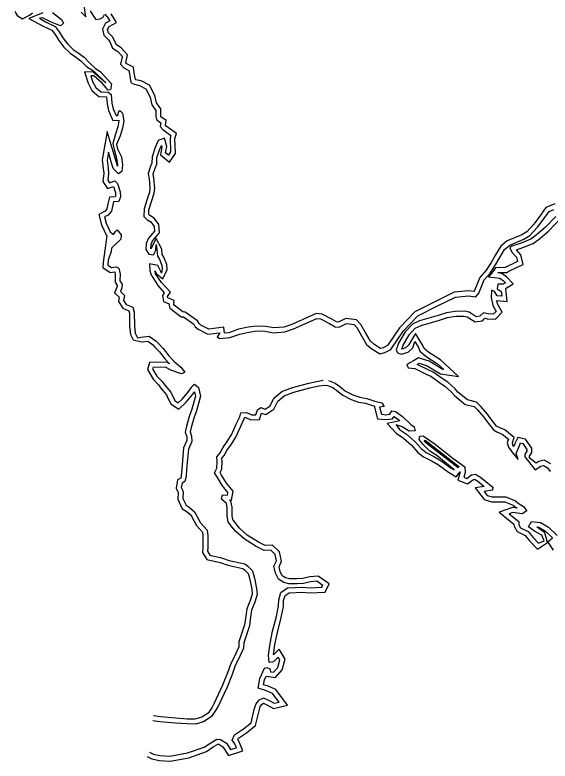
# Model space of a CAD drawing. Extents: x 2160437 to 2172832, y 205694 to 212444.
# Drawn here: x 2163947.7 to 2164275.7, y 208994.6 to 209452.1 of the extents above; entities that cross this region are included whole.
import ezdxf

# ---------------------------------------------------------------- set-up
doc = ezdxf.new("R2010")
doc.units = 0
doc.layers.add('RD_EX_H2O', color=7, linetype='Continuous')
doc.layers.add('RD_EX_VEG_ShrubLine', color=7, linetype='Continuous')

msp = doc.modelspace()

# ---------------------------------------------------------------- linework, layer by layer
at = {"layer": 'RD_EX_H2O'}
for points in [[(2163988.28, 209453.91), (2163991.09, 209450.92), (2163990.09, 209457.96)], [(2163970.69, 209453.53), (2163976.22, 209449.32), (2163977.56, 209447.14), (2163975.67, 209445.46), (2163969.44, 209447.91), (2163964.65, 209450.41), (2163962.81, 209450.18), (2163966.41, 209447.97), (2163972.35, 209445.14), (2163974.79, 209441.87), (2163977.05, 209438.13), (2163979.88, 209434.47), (2163983.48, 209431.03), (2163986.53, 209428.86), (2163990.17, 209426.27), (2163993.62, 209422.58), (2163997.2, 209419.24), (2163999.94, 209417.39), (2164002.88, 209414.34), (2164006.86, 209409.89), (2164006.35, 209406.25), (2164004.89, 209406.09), (2164001.14, 209410.32), (2163996.1, 209414.88), (2163994.28, 209414.7), (2163995.33, 209411.35), (2163997.23, 209407.68), (2164000.29, 209405.06), (2164004.93, 209404.76), (2164006.71, 209403.36), (2164007.21, 209397.98), (2164007.91, 209394.49), (2164009.68, 209390.46), (2164010.81, 209390.5), (2164011.24, 209392.55), (2164012.12, 209393.45), (2164013.59, 209391.96), (2164014.53, 209387.16), (2164013.75, 209382.77), (2164012.23, 209378.02), (2164009.91, 209372.75), (2164010.54, 209369.93), (2164012.98, 209365.18), (2164013.71, 209360.23), (2164013.24, 209356.09), (2164011.27, 209354.75), (2164007.86, 209357.95), (2164006.37, 209363.48), (2164005.01, 209367.89), (2164004.17, 209363.11), (2164004.8, 209358.21), (2164005.16, 209355.05), (2164004.65, 209350.81), (2164005.67, 209349.21), (2164008.86, 209350.31), (2164010.65, 209348.73), (2164012.27, 209343.63), (2164012.42, 209340.53), (2164011.35, 209337.74), (2164008.11, 209337.53), (2164007.67, 209335.72), (2164006.88, 209331.88), (2164004.92, 209329.36), (2164002.67, 209328.23), (2164003.58, 209324.35), (2164006.06, 209319.14), (2164008.13, 209317.52), (2164009.37, 209319.25), (2164010.46, 209320.32), (2164012.9, 209317.26), (2164012.55, 209314.59), (2164008.09, 209310.37), (2164006.98, 209309.1), (2164006.72, 209307.11), (2164004.91, 209301.77), (2164004.67, 209298.76), (2164006.84, 209297.28), (2164009.71, 209297.62), (2164011.44, 209296.91), (2164012.19, 209293.16), (2164012.09, 209289.15), (2164013.52, 209286.99), (2164013.34, 209284.76), (2164012.34, 209282.53), (2164014.95, 209280.11), (2164014.37, 209277.07), (2164015.9, 209274.65), (2164020.04, 209272.89), (2164020.9, 209269.78), (2164020.98, 209261.49), (2164021.51, 209257.03), (2164022.9, 209254.22), (2164024.88, 209254.56), (2164030.1, 209255.11), (2164034.03, 209252.28), (2164035.66, 209250.56), (2164038.64, 209247.5), (2164042.03, 209243.05), (2164045.06, 209239.83), (2164049.32, 209236.2), (2164051.92, 209233.02), (2164049.86, 209231.97), (2164043.31, 209234.29), (2164040.02, 209236.12), (2164032.42, 209236.03), (2164032.14, 209235.07), (2164034.77, 209230.6), (2164038, 209227.3), (2164039.61, 209225.05), (2164043.23, 209220.8), (2164044.23, 209218.55), (2164045.84, 209215.55), (2164047.87, 209214.2), (2164050.48, 209216.69), (2164054.4, 209221.36), (2164056.24, 209224.14), (2164057.81, 209225.66), (2164060.18, 209223.76), (2164061.42, 209218.29), (2164058.94, 209209.41), (2164057.31, 209204.95), (2164055.79, 209199.21), (2164055.2, 209196.47), (2164056.01, 209193.92), (2164056.19, 209190.63), (2164054.09, 209185.9), (2164052.96, 209173.5), (2164052.61, 209169.07), (2164051.96, 209165.95), (2164050.14, 209165.02), (2164049.64, 209162.42), (2164050.93, 209159.8), (2164050.6, 209155.7), (2164052.63, 209151.43), (2164054.48, 209150.27), (2164057.83, 209147.43), (2164060.18, 209143.02), (2164061.44, 209140.72), (2164065.6, 209136.2), (2164065.95, 209132.83), (2164065.97, 209125.48), (2164065.74, 209123.21), (2164067.19, 209120.94), (2164074.35, 209119.31), (2164079.04, 209117.66), (2164088.63, 209115.49), (2164090.51, 209114.2), (2164093.3, 209111.16), (2164094.66, 209106.74), (2164095.82, 209100.4), (2164096.26, 209096.7), (2164094.83, 209092), (2164092.75, 209087.08), (2164092.16, 209082.99), (2164091.43, 209077.53), (2164088.04, 209067.1), (2164087.92, 209063.86), (2164085.83, 209059.24), (2164082.56, 209052.66), (2164080.78, 209047.67), (2164077.76, 209039.96), (2164072.57, 209028.72), (2164071.09, 209026.14), (2164068.26, 209021.88), (2164063.64, 209018.84), (2164058.51, 209017.17), (2164053.12, 209017.39), (2164046.06, 209017.9), (2164036.61, 209018.63), (2164032.29, 209019.3)], [(2163993.81, 209454.62), (2163995.45, 209451.97), (2163997.26, 209449.42), (2163999.97, 209449.71), (2164001.71, 209450.67), (2164002.62, 209452.31)], [(2164002.73, 209452.56), (2164004.33, 209450.89), (2164005.81, 209448.55), (2164003.14, 209447.16), (2164001.39, 209443.5), (2164002.27, 209439.69), (2164005.14, 209436.97), (2164005.86, 209435.63), (2164007.6, 209431.85), (2164010.78, 209429.71), (2164013.48, 209426.77), (2164013.39, 209426.15), (2164012.39, 209422.04), (2164014.45, 209419.8), (2164017.62, 209418.15), (2164017.9, 209416.1), (2164018.83, 209410.77), (2164020.14, 209409.82), (2164024.01, 209408.94), (2164027.9, 209406.78), (2164030.58, 209401.75), (2164031.62, 209396.96), (2164034.08, 209393.59), (2164034.13, 209389.55), (2164034.4, 209387.99), (2164037.16, 209385.98), (2164036.79, 209383.8), (2164038.3, 209381.81), (2164043.21, 209378.3), (2164042.79, 209376.81), (2164043.1, 209368.09), (2164041.83, 209366.2), (2164040.1, 209367.57), (2164040.76, 209371.47), (2164039.46, 209376.49), (2164035.62, 209375.14), (2164033.66, 209370.86), (2164031.79, 209365.22), (2164031.67, 209361.31), (2164030.78, 209359.31), (2164029.48, 209354.91), (2164029.97, 209351.57), (2164030.51, 209346.05), (2164030.15, 209343.51), (2164028.66, 209338.54), (2164026.91, 209333.14), (2164026.69, 209328.62), (2164028.54, 209326.72), (2164030.98, 209325.21), (2164032.99, 209322.45), (2164033.22, 209319.59), (2164029.51, 209315.19), (2164028.21, 209311.99), (2164027.86, 209308.25), (2164029.75, 209305.36), (2164032.73, 209305.05), (2164034.05, 209307.88), (2164034.29, 209311.38), (2164034.8, 209308.21), (2164035.15, 209304.28), (2164036.31, 209302.32), (2164037.83, 209298.46), (2164037.95, 209296.19), (2164037.49, 209293.81), (2164037.13, 209294.75), (2164035.28, 209298.52), (2164030.28, 209299.43), (2164030.44, 209295.22), (2164031.19, 209292.72), (2164035.23, 209286.31), (2164039.27, 209281.8), (2164038.15, 209280.08), (2164038.7, 209276.48), (2164042.25, 209275.02), (2164042.17, 209274.03), (2164042.58, 209272.41), (2164049.54, 209267.02), (2164051.01, 209266.97), (2164057.31, 209262.54), (2164058.29, 209260.96), (2164060.08, 209259.45), (2164066.05, 209256.3), (2164073.07, 209257.25), (2164073.11, 209256.81), (2164071.78, 209254.76), (2164073.03, 209253.79), (2164079.41, 209254.24), (2164085.61, 209256.45), (2164091.15, 209257.7), (2164095.7, 209258.37), (2164101.18, 209258.14), (2164106.2, 209257.29), (2164113.24, 209257.74), (2164118.5, 209259.59), (2164132.84, 209266.04), (2164135.08, 209265.7), (2164140.48, 209262.99), (2164143.95, 209260.96), (2164146.48, 209260.73)], [(2164146.48, 209260.73), (2164150.98, 209262.87), (2164155.69, 209262.26), (2164157.29, 209260.47), (2164160.13, 209255.42), (2164163.23, 209250.14), (2164165.89, 209247.76), (2164171.44, 209244.32), (2164174.41, 209245.21), (2164178.21, 209247), (2164185.87, 209258.4), (2164194.76, 209267.69), (2164206.82, 209273.76), (2164217.79, 209279.13), (2164225.78, 209279.95), (2164230.32, 209279.24), (2164232.13, 209281.55), (2164235.31, 209289.61), (2164239.07, 209293.75), (2164242.23, 209298.82), (2164244.85, 209303.47), (2164247.87, 209308.36), (2164251.06, 209310.95), (2164259.76, 209314.57), (2164263.34, 209316.82), (2164268.11, 209322), (2164271.24, 209326.19), (2164275.14, 209331.58), (2164277.96, 209332.79)], [(2164279.22, 209328.63), (2164272.84, 209321.99), (2164267.32, 209317.14), (2164263.85, 209314.61), (2164258, 209312.24), (2164251.71, 209310.13), (2164251.02, 209309.24), (2164252.36, 209306.72), (2164255.12, 209303.63), (2164255.73, 209300.84), (2164254.21, 209300.13), (2164249.05, 209297.7), (2164248.31, 209297.25), (2164242.38, 209297.13), (2164240.23, 209294.19), (2164238.04, 209291.57), (2164245.04, 209290.73), (2164247.27, 209289.01), (2164248.38, 209287.86), (2164246.85, 209286.98), (2164243.76, 209287.04), (2164243.39, 209284.21), (2164245.77, 209282.54), (2164246.12, 209279.69), (2164243.36, 209279.96), (2164241.63, 209282.53), (2164239.77, 209283.36), (2164239.54, 209278.79), (2164240.68, 209273.96), (2164242.61, 209270.34), (2164240.96, 209268.67), (2164237.7, 209268.75), (2164234.85, 209269.48), (2164232.78, 209267.41), (2164230.44, 209267.01), (2164226.17, 209269.81), (2164223.23, 209270.47), (2164217.67, 209270.37), (2164212.23, 209269.49), (2164207.16, 209267.8), (2164195.63, 209264.54), (2164191.33, 209262.56), (2164186.86, 209257.78), (2164182.92, 209250.84), (2164181.41, 209246.77), (2164182.24, 209245.02), (2164184.71, 209244.1), (2164188.66, 209245.28), (2164191.65, 209247.96), (2164192.83, 209251.81), (2164195.1, 209248.16), (2164195.99, 209245.85), (2164199.76, 209242.73), (2164206.82, 209238.26), (2164210.58, 209234.72), (2164209.57, 209234.87), (2164201.6, 209239.74), (2164197, 209241.26), (2164195.02, 209241.78), (2164192.08, 209240.03), (2164189.73, 209238.8), (2164187.96, 209237.67), (2164188.83, 209235.72), (2164192.83, 209235.26), (2164200.22, 209231.66), (2164202.65, 209230.52), (2164207.99, 209226.76), (2164211.2, 209224.54), (2164215.37, 209220.71), (2164217.1, 209218.67), (2164223.69, 209213.28), (2164229.14, 209211.92), (2164231.19, 209209.93), (2164235.12, 209205.42), (2164236.48, 209203.49), (2164241, 209197.63), (2164243.17, 209196.43), (2164246.39, 209195.05), (2164250.23, 209191.96), (2164249.48, 209190.01), (2164250.18, 209187), (2164252.87, 209183.34), (2164256.12, 209179.61), (2164254.88, 209183.29), (2164257.13, 209188.46), (2164257.71, 209189.64), (2164258.98, 209189.38), (2164261.52, 209185.66), (2164261.49, 209184.66), (2164260.28, 209182.62), (2164260.32, 209181.1), (2164266.59, 209173.09), (2164270.06, 209175.5), (2164271.68, 209175.91), (2164274.17, 209174.5), (2164275.87, 209172.12)], [(2164030.29, 209000.1), (2164032.73, 208998.77), (2164036.52, 208998.01), (2164042.76, 208997.59), (2164053.59, 208999.54), (2164063.81, 209003.17), (2164067.74, 209005.86), (2164071.54, 209008), (2164073.63, 209007.76), (2164077.34, 209005.53), (2164079.88, 209001.61), (2164083.46, 209002.77), (2164082.5, 209005.06), (2164080.97, 209007.48), (2164082.38, 209010.7), (2164087.79, 209014.37), (2164092.49, 209018.12), (2164094.44, 209026.19), (2164095.41, 209029.36), (2164097.16, 209031.87), (2164099.99, 209033.37), (2164103.46, 209031.67), (2164106.64, 209030.07), (2164109.59, 209030.77), (2164105.68, 209036.05), (2164101.95, 209037.71), (2164096.72, 209039.36), (2164097.87, 209045.23), (2164100.66, 209051.49), (2164102.17, 209051.98), (2164104.02, 209051.22), (2164104.34, 209049.25), (2164106.21, 209049.01), (2164108.78, 209052.06), (2164110.14, 209056.68), (2164109.14, 209058.32), (2164106.23, 209055.36), (2164103.63, 209055.11), (2164103.2, 209059.53), (2164104.07, 209066.67), (2164105.7, 209074.22), (2164108.08, 209083.24), (2164109.27, 209089.75), (2164109.45, 209093.51), (2164110.66, 209097.98), (2164114.76, 209100.77), (2164124.19, 209101.21), (2164128.11, 209100.79), (2164135.92, 209101.14), (2164136.49, 209102.3), (2164132.76, 209104.95), (2164128.97, 209104.6), (2164124.63, 209103.48), (2164120.65, 209103.3), (2164115.55, 209103.3), (2164112.46, 209104.11), (2164109.19, 209106.11), (2164107.36, 209109.86), (2164106.51, 209114.02), (2164108, 209117.43), (2164107.19, 209121.33), (2164104.48, 209123.86), (2164100.54, 209123.64), (2164095.6, 209126.21), (2164088.17, 209130.81), (2164083.19, 209135.43), (2164080.76, 209138.31), (2164078.5, 209141.39), (2164077.79, 209144.77), (2164077.82, 209149.94), (2164077.31, 209152.45), (2164074.3, 209155.17), (2164075.01, 209157.76), (2164077.92, 209157.7), (2164078.21, 209159.3), (2164074.94, 209163.34), (2164071.84, 209168.42), (2164070.02, 209171.33), (2164071.58, 209174.29), (2164071.7, 209178.25), (2164071.38, 209181.25), (2164073.5, 209183.69), (2164075.12, 209186.6), (2164077.89, 209190.58), (2164080.42, 209194.58), (2164083.41, 209201.14), (2164085.49, 209205.6), (2164086.23, 209208.06), (2164089.67, 209208.39), (2164092.99, 209206.88), (2164095.45, 209206.95), (2164096.31, 209209.96), (2164098.45, 209211.34), (2164101.08, 209210.38), (2164104.15, 209212.4), (2164106.47, 209217.15), (2164111.27, 209221.19), (2164117.79, 209223.68), (2164127.8, 209226.29), (2164133.64, 209227.62), (2164136.73, 209228.1)], [(2164140.02, 209227.95), (2164144.03, 209226.37), (2164146.82, 209224.29), (2164150.39, 209221.4), (2164154.93, 209219.08), (2164159.11, 209217.69), (2164163.4, 209216.95), (2164168.34, 209215.38), (2164172.72, 209214.17), (2164173.98, 209212.02), (2164171.24, 209211.66), (2164172.38, 209207.22), (2164175.1, 209206.99), (2164177.47, 209207.28), (2164178.84, 209209.34), (2164181, 209208.95), (2164185.24, 209205.86), (2164190.36, 209201.08), (2164192.48, 209199.57), (2164193.11, 209197.01), (2164189.29, 209196.79), (2164185.06, 209199.49), (2164181.35, 209200.84), (2164183.47, 209197.86), (2164187.79, 209195.03), (2164193.02, 209190.36), (2164196.65, 209186.19), (2164199.7, 209183.75), (2164204.94, 209181.05), (2164209.06, 209178.71), (2164215.12, 209174.21), (2164216.97, 209173.11), (2164206.34, 209181.96), (2164202.09, 209184.61), (2164197.89, 209188.64), (2164195.58, 209191.74), (2164195.96, 209193.85), (2164197.89, 209194.09), (2164205.25, 209188.93), (2164216.18, 209180.3), (2164223.42, 209175), (2164223.64, 209171.6), (2164222.86, 209168.65), (2164224.69, 209167.96), (2164227.53, 209170.17), (2164229.98, 209170.61), (2164233.11, 209168.76), (2164240.74, 209162.47), (2164240.52, 209160.77), (2164235.28, 209159.97), (2164237.09, 209157.51), (2164240.32, 209156.61), (2164245.61, 209156.58), (2164248.55, 209156.65), (2164254.65, 209154.17), (2164256.15, 209152.84), (2164259.4, 209150.77), (2164261.59, 209147.96), (2164258.55, 209146.19), (2164252.91, 209147.06), (2164250.57, 209146.25), (2164256.56, 209141.45), (2164256.65, 209139.51), (2164257.67, 209137.62), (2164262.27, 209135.42), (2164265.41, 209131.71), (2164268.74, 209128.15), (2164272.06, 209129.55), (2164270.6, 209133.11), (2164266.16, 209135.54), (2164262.47, 209138.3), (2164264.44, 209141.56), (2164269.87, 209140.9), (2164274.82, 209138.07), (2164280.09, 209132.96)]]:
    msp.add_lwpolyline(points, dxfattribs=at)
at = {"layer": 'RD_EX_VEG_ShrubLine'}
for points in [[(2163947.72, 209454.3), (2163949, 209451.89), (2163952.33, 209449.66), (2163956.68, 209452.01), (2163958.57, 209453.51)], [(2163964.73, 209453.44), (2163956.18, 209449.87), (2163964.98, 209445.33), (2163970.39, 209442.76), (2163972.29, 209440.19), (2163974.57, 209436.43), (2163977.65, 209432.45), (2163981.56, 209428.71), (2163984.79, 209426.42), (2163988.19, 209424), (2163991.5, 209420.45), (2163995.91, 209417.83), (2164003.49, 209410.47), (2163995.61, 209416.97), (2163990.31, 209417.32), (2163992.55, 209410.2), (2163994.84, 209405.78), (2163999.1, 209402.13), (2164003.81, 209401.82), (2164003.84, 209401.8), (2164004.24, 209397.54), (2164005.03, 209393.58), (2164007.75, 209387.4), (2164011.4, 209387.52), (2164011.48, 209387.13), (2164010.83, 209383.49), (2164009.42, 209379.08), (2164007.77, 209373.38), (2164008.72, 209368.81), (2164010.08, 209364.25), (2164010.69, 209360.18), (2164010.61, 209359.49), (2164010.54, 209359.55), (2164009.25, 209364.31), (2164004.22, 209380.66), (2164001.13, 209363.18), (2164001.82, 209357.84), (2164002.14, 209355.06), (2164001.54, 209350.09), (2164004.42, 209345.61), (2164008.09, 209346.87), (2164009.29, 209343.09), (2164009.39, 209341.01), (2164009.24, 209340.61), (2164005.73, 209340.39), (2164004.74, 209336.38), (2164004.08, 209333.17), (2164002.97, 209331.74), (2163999.22, 209329.85), (2164000.73, 209323.35), (2164003.65, 209317.21), (2164004, 209316.94), (2164001.78, 209300.29), (2164001.55, 209297.26), (2164006.07, 209294.18), (2164008.86, 209294.5), (2164009.18, 209292.9), (2164009.06, 209288.29), (2164010.44, 209286.2), (2164010.39, 209285.51), (2164008.73, 209281.79), (2164011.69, 209279.04), (2164011.21, 209276.47), (2164013.87, 209272.25), (2164017.53, 209270.7), (2164017.9, 209269.35), (2164017.98, 209261.3), (2164018.59, 209256.16), (2164020.21, 209252.89), (2164020.21, 209252.89), (2164025.29, 209251.59), (2164029.28, 209252.01), (2164032.05, 209250.01), (2164033.5, 209248.49), (2164036.37, 209245.54), (2164039.74, 209241.1), (2164042.52, 209238.16), (2164040.78, 209239.13), (2164030.16, 209239), (2164028.9, 209234.67), (2164032.36, 209228.76), (2164035.7, 209225.36), (2164037.24, 209223.2), (2164040.67, 209219.18), (2164041.54, 209217.23), (2164043.55, 209213.48), (2164048.21, 209210.37), (2164052.68, 209214.64), (2164056.81, 209219.57), (2164057.74, 209220.97), (2164058.33, 209218.37), (2164056.08, 209210.33), (2164054.44, 209205.85), (2164052.87, 209199.91), (2164052.1, 209196.32), (2164053.04, 209193.37), (2164053.16, 209191.19), (2164051.14, 209186.67), (2164049.98, 209173.76), (2164049.63, 209169.5), (2164049.32, 209167.97), (2164047.47, 209167.03), (2164046.5, 209162), (2164047.88, 209159.22), (2164047.54, 209155.13), (2164050.29, 209149.35), (2164052.71, 209147.85), (2164055.45, 209145.51), (2164057.54, 209141.6), (2164058.98, 209138.96), (2164062.72, 209134.9), (2164062.95, 209132.67), (2164062.97, 209125.62), (2164062.65, 209122.47), (2164065.32, 209118.29), (2164073.52, 209116.42), (2164078.21, 209114.78), (2164087.41, 209112.69), (2164088.53, 209111.92), (2164090.63, 209109.63), (2164091.74, 209106.03), (2164092.85, 209099.95), (2164093.21, 209096.97), (2164092, 209093.02), (2164089.84, 209087.89), (2164089.19, 209083.4), (2164088.49, 209078.2), (2164085.06, 209067.64), (2164084.94, 209064.56), (2164083.11, 209060.53), (2164079.79, 209053.84), (2164077.97, 209048.72), (2164075, 209041.13), (2164069.9, 209030.09), (2164068.54, 209027.72), (2164066.1, 209024.05), (2164062.32, 209021.57), (2164058.09, 209020.19), (2164053.29, 209020.38), (2164046.28, 209020.89), (2164036.96, 209021.62), (2164032.75, 209022.27)], [(2164278.73, 209336.38), (2164273.2, 209334.02), (2164268.82, 209327.97), (2164265.8, 209323.92), (2164261.4, 209319.15), (2164258.38, 209317.25), (2164249.51, 209313.56), (2164245.58, 209310.37), (2164242.26, 209304.99), (2164239.69, 209300.41), (2164239.69, 209300.41), (2164236.67, 209295.57), (2164232.72, 209291.22), (2164229.5, 209283.06), (2164229.04, 209282.47), (2164225.86, 209282.97), (2164216.96, 209282.06), (2164205.49, 209276.45), (2164192.94, 209270.14), (2164183.53, 209260.28), (2164176.18, 209249.36), (2164173.34, 209248.02), (2164171.87, 209247.58), (2164167.7, 209250.17), (2164165.59, 209252.06), (2164162.73, 209256.92), (2164159.74, 209262.23), (2164157.18, 209265.1), (2164150.48, 209265.95), (2164145.94, 209263.79), (2164144.89, 209263.89), (2164141.91, 209265.63), (2164136, 209268.59), (2164132.41, 209269.14), (2164117.39, 209262.38), (2164112.64, 209260.71), (2164106.36, 209260.3), (2164101.5, 209261.13), (2164095.55, 209261.38), (2164090.6, 209260.65), (2164084.77, 209259.34), (2164078.79, 209257.2), (2164076.11, 209257.01), (2164075.75, 209260.64), (2164066.6, 209259.4), (2164061.77, 209261.95), (2164060.59, 209262.94), (2164059.54, 209264.64), (2164052.02, 209269.93), (2164050.62, 209269.99), (2164045.23, 209274.15), (2164045.2, 209274.29), (2164045.41, 209276.96), (2164041.41, 209278.61), (2164041.29, 209279.4), (2164043.05, 209282.09), (2164037.63, 209288.12), (2164033.84, 209293.29), (2164033.6, 209295.14), (2164034.38, 209293.55), (2164038.31, 209290.3), (2164040.97, 209295.98), (2164040.8, 209299.11), (2164039.01, 209303.64), (2164038.07, 209305.22), (2164037.78, 209308.58), (2164034.21, 209314.95), (2164031.11, 209308.76), (2164030.94, 209309.01), (2164031.15, 209311.27), (2164032.11, 209313.61), (2164036.31, 209318.6), (2164035.92, 209323.53), (2164033.06, 209327.45), (2164030.43, 209329.07), (2164029.75, 209329.78), (2164029.88, 209332.6), (2164031.52, 209337.65), (2164033.09, 209342.87), (2164033.53, 209345.99), (2164032.95, 209351.94), (2164032.54, 209354.69), (2164033.6, 209358.27), (2164034.65, 209360.63), (2164034.78, 209364.69), (2164036.45, 209369.76), (2164037.51, 209372.07), (2164037.7, 209371.34), (2164036.85, 209366.32), (2164042.52, 209361.82), (2164046.13, 209367.23), (2164045.8, 209376.44), (2164046.67, 209379.51), (2164040.41, 209383.99), (2164039.96, 209384.58), (2164040.43, 209387.31), (2164037.15, 209389.69), (2164037.13, 209389.82), (2164037.06, 209394.58), (2164034.42, 209398.22), (2164033.42, 209402.79), (2164030.13, 209408.97), (2164025.09, 209411.77), (2164021.89, 209412.26), (2164021.89, 209412.26), (2164021.57, 209412.49), (2164020.87, 209416.56), (2164020.37, 209420.09), (2164016.31, 209422.21), (2164015.69, 209422.89), (2164016.34, 209425.57), (2164016.67, 209427.74), (2164012.75, 209432), (2164009.97, 209433.87), (2164008.55, 209436.97), (2164007.55, 209438.81), (2164004.99, 209441.24), (2164004.55, 209443.15), (2164005.42, 209444.96), (2164010.08, 209447.4), (2164006.71, 209452.74)], [(2164276.23, 209176.78), (2164272.11, 209179.12), (2164268.79, 209178.27), (2164267.21, 209177.17), (2164263.79, 209179.97), (2164262.86, 209181.09), (2164262.86, 209181.09), (2164264.47, 209183.79), (2164264.55, 209186.55), (2164260.77, 209192.07), (2164256.06, 209193.05), (2164254.41, 209189.73), (2164253.48, 209187.58), (2164252.96, 209188.28), (2164252.61, 209189.79), (2164253.82, 209192.92), (2164247.95, 209197.65), (2164244.49, 209199.13), (2164243, 209199.96), (2164238.89, 209205.27), (2164237.48, 209207.27), (2164233.37, 209211.99), (2164230.66, 209214.64), (2164225.07, 209216.02), (2164219.21, 209220.82), (2164217.53, 209222.79), (2164213.08, 209226.9), (2164209.7, 209229.22), (2164204.16, 209233.12), (2164201.51, 209234.37), (2164194.31, 209237.87), (2164195.47, 209238.56), (2164196.15, 209238.38), (2164200.34, 209237), (2164208.52, 209231.99), (2164219.62, 209230.34), (2164208.67, 209240.64), (2164201.52, 209245.16), (2164198.51, 209247.65), (2164197.8, 209249.5), (2164193.21, 209256.72), (2164189.03, 209249.64), (2164187.16, 209247.96), (2164184.82, 209247.26), (2164184.79, 209247.27), (2164185.65, 209249.56), (2164189.29, 209255.99), (2164193.12, 209260.08), (2164196.67, 209261.72), (2164208.04, 209264.93), (2164212.95, 209266.57), (2164217.93, 209267.37), (2164222.92, 209267.46), (2164224.99, 209267), (2164229.78, 209263.85), (2164234.23, 209264.61), (2164235.76, 209266.15), (2164237.28, 209265.76), (2164242.19, 209265.64), (2164246.29, 209269.8), (2164243.51, 209275.03), (2164243.05, 209276.98), (2164249.54, 209276.34), (2164248.59, 209284.24), (2164248.36, 209284.39), (2164253.2, 209287.16), (2164249.28, 209291.25), (2164246.22, 209293.61), (2164243.74, 209293.91), (2164243.92, 209294.16), (2164249.17, 209294.26), (2164250.47, 209295.05), (2164255.49, 209297.42), (2164259.18, 209299.13), (2164257.88, 209305.04), (2164255.13, 209308.11), (2164259.04, 209309.43), (2164265.32, 209311.97), (2164269.2, 209314.8), (2164274.92, 209319.82), (2164281.83, 209327.01)], [(2164028.86, 208997.46), (2164031.69, 208995.92), (2164036.13, 208995.03), (2164042.93, 208994.58), (2164054.36, 208996.64), (2164065.18, 209000.47), (2164069.33, 209003.31), (2164072.17, 209004.91), (2164072.64, 209004.85), (2164075.2, 209003.32), (2164078.62, 208998.04), (2164087.49, 209000.93), (2164085.17, 209006.45), (2164084.36, 209007.74), (2164084.78, 209008.7), (2164089.57, 209011.95), (2164095.17, 209016.42), (2164097.34, 209025.4), (2164098.14, 209028.03), (2164099.21, 209029.56), (2164100.04, 209030.01), (2164102.13, 209028.99), (2164106.27, 209026.9), (2164114.71, 209028.89), (2164107.62, 209038.47), (2164103.02, 209040.52), (2164100.18, 209041.42), (2164100.75, 209044.32), (2164101.74, 209046.55), (2164107.46, 209045.83), (2164111.48, 209050.61), (2164113.4, 209057.1), (2164109.69, 209063.17), (2164106.24, 209059.65), (2164107.04, 209066.17), (2164108.62, 209073.52), (2164111.01, 209082.59), (2164112.26, 209089.41), (2164112.43, 209093.04), (2164113.27, 209096.13), (2164115.75, 209097.82), (2164124.1, 209098.21), (2164128.02, 209097.78), (2164137.82, 209098.23), (2164140.32, 209103.25), (2164133.59, 209108.04), (2164128.45, 209107.57), (2164124.18, 209106.46), (2164120.59, 209106.3), (2164115.94, 209106.3), (2164113.65, 209106.9), (2164111.5, 209108.21), (2164110.22, 209110.84), (2164109.64, 209113.69), (2164111.14, 209117.11), (2164109.94, 209122.88), (2164105.59, 209126.93), (2164101.2, 209126.68), (2164097.08, 209128.81), (2164090, 209133.2), (2164085.36, 209137.5), (2164083.12, 209140.17), (2164081.3, 209142.64), (2164080.79, 209145.07), (2164080.82, 209150.23), (2164080.06, 209154.01), (2164079.34, 209154.66), (2164080.4, 209154.64), (2164081.41, 209160.12), (2164077.4, 209165.07), (2164074.39, 209169.99), (2164073.48, 209171.45), (2164074.56, 209173.5), (2164074.71, 209178.37), (2164074.5, 209180.27), (2164075.96, 209181.96), (2164077.67, 209185), (2164080.39, 209188.92), (2164083.07, 209193.15), (2164086.13, 209199.88), (2164088.3, 209204.53), (2164088.52, 209205.27), (2164089.16, 209205.33), (2164092.38, 209203.86), (2164097.73, 209204.02), (2164098.87, 209207.99), (2164101.47, 209207.04), (2164106.48, 209210.35), (2164108.89, 209215.26), (2164112.82, 209218.56), (2164118.7, 209220.82), (2164128.51, 209223.38), (2164134.2, 209224.67), (2164137.19, 209225.13), (2164137.19, 209225.13), (2164139.39, 209224.97), (2164142.56, 209223.73), (2164144.98, 209221.92), (2164148.75, 209218.87), (2164153.77, 209216.3), (2164158.38, 209214.77), (2164162.69, 209214.03), (2164167.48, 209212.5), (2164167.96, 209212.37), (2164170, 209204.4), (2164175.15, 209203.98), (2164179.21, 209204.47), (2164180.14, 209205.87), (2164183.32, 209203.54), (2164183.72, 209203.17), (2164175.79, 209201.5), (2164181.35, 209195.66), (2164185.96, 209192.65), (2164190.88, 209188.25), (2164194.56, 209184.02), (2164198.06, 209181.22), (2164203.51, 209178.42), (2164207.41, 209176.19), (2164213.45, 209171.7), (2164218.19, 209168.86), (2164220.62, 209171.89), (2164219.27, 209166.8), (2164225.19, 209164.55), (2164228.79, 209167.35), (2164229.41, 209167.46), (2164231.38, 209166.29), (2164235.37, 209163.01), (2164229.92, 209162.18), (2164235.29, 209154.9), (2164239.9, 209153.61), (2164245.64, 209153.58), (2164248, 209153.64), (2164253.04, 209151.59), (2164254.34, 209150.44), (2164255.5, 209149.7), (2164252.63, 209150.14), (2164244.46, 209147.3), (2164253.63, 209139.95), (2164253.69, 209138.69), (2164255.49, 209135.34), (2164260.39, 209132.99), (2164263.17, 209129.71), (2164267.98, 209124.58), (2164274.08, 209128.63), (2164272.54, 209134.46), (2164267.79, 209138.07), (2164267.69, 209138.15), (2164268.91, 209138), (2164273, 209135.65), (2164277.21, 209131.57)], [(2164277.23, 209131.35), (2164274.46, 209128.75), (2164277.62, 209123.87)]]:
    msp.add_lwpolyline(points, dxfattribs=at)
msp.add_lwpolyline([(2164199.22, 209191.4), (2164219.87, 209175.21), (2164219.5, 209174.38), (2164198.51, 209190.55)], close=True, dxfattribs=at)

doc.saveas('drawing.dxf')
